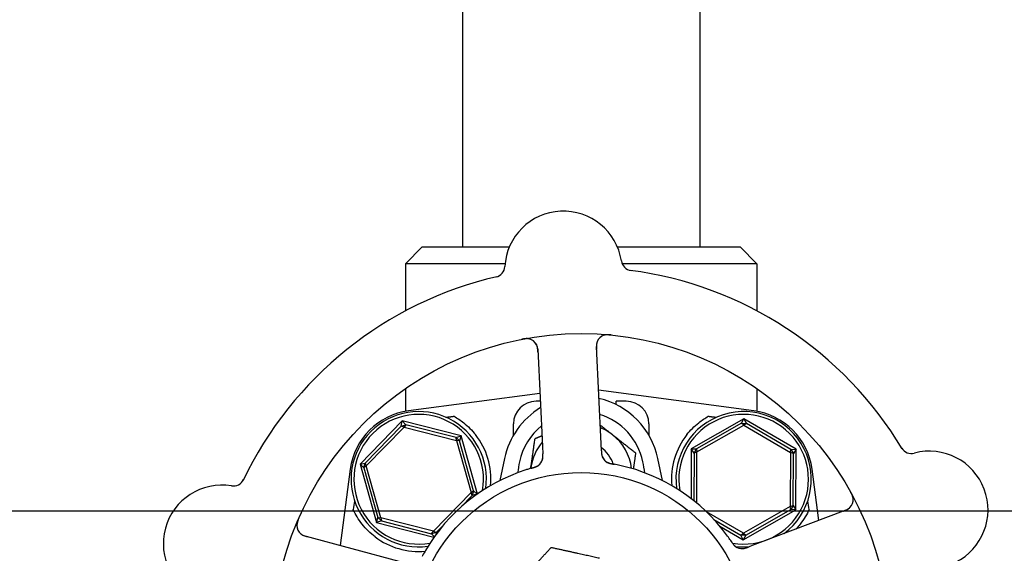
# Model space of a CAD drawing. Header units: inches. Extents: x 24 to 1128, y -94 to 748.
# Tile 566 of 573: x 741.46 to 746.92, y 595.61 to 598.57. Entities that reach past the tile are written whole.
import ezdxf

# ---------------------------------------------------------------- set-up
doc = ezdxf.new("R2010")
doc.units = ezdxf.units.IN
doc.header["$LTSCALE"] = 32
doc.header["$MEASUREMENT"] = 0
doc.layers.add('Dimension (ANSI)', color=7, linetype='Continuous', lineweight=25)
doc.layers.add('Visible (ANSI)', color=7, linetype='Continuous', lineweight=30)
doc.styles.add('Note Text (ANSI)', font='tahoma.ttf')
doc.dimstyles.new('Architectural (ANSI)', dxfattribs={"dimscale": 32, "dimtxt": 0.125, "dimasz": 0.098425, "dimexe": 0.125, "dimexo": 0.0625, "dimgap": 0.031496, "dimtad": 0, "dimtih": 1, "dimtoh": 1, "dimdec": 4, "dimrnd": 1e-08, "dimzin": 3, "dimdsep": 46, "dimlunit": 4, "dimtxsty": 'Note Text (ANSI)', "dimcen": 0.09, "dimdle": 0.393701, "dimclrd": 256, "dimclre": 256, "dimclrt": 256, "dimadec": 0, "dimazin": 3, "dimtfac": 0.96, "dimtofl": 0, "dimtmove": 0, "dimatfit": 3, "dimfxl": 1, "dimfrac": 2, "dimtolj": 1, "dimtzin": 12, "dimlwd": -1, "dimlwe": -1, "dimarcsym": 0})

# ---------------------------------------------------------------- blocks, each defined once
blk = doc.blocks.new('*D17')
at = {"layer": 'Defpoints', "color": 0, "transparency": 16777216}
for p in [(730.3834, 595.849), (730.3834, 463.849), (818.5852, 463.849)]:
    blk.add_point(p, dxfattribs=at)
at = {"layer": 'Dimension (ANSI)', "transparency": 16777216}
for p, q in [((732.3834, 595.849), (822.5852, 595.849)), ((818.5852, 592.6994), (818.5852, 532.9388)), ((818.5852, 466.9986), (818.5852, 526.7592)), ((732.3834, 463.849), (822.5852, 463.849))]:
    blk.add_line(p, q, dxfattribs=at)
for points in [[(818.0603, 592.6994), (819.1102, 592.6994), (818.5852, 595.849)], [(818.0603, 466.9986), (819.1102, 466.9986), (818.5852, 463.849)]]:
    blk.add_solid(points, dxfattribs=at)
at = {"layer": 'Dimension (ANSI)', "transparency": 16777216, "insert": (811.8532, 531.9309), "char_height": 4, "attachment_point": 1, "style": 'Note Text (ANSI)'}
blk.add_mtext('\\A1;11\'-0"', dxfattribs=at)

msp = doc.modelspace()

# ---------------------------------------------------------------- linework, layer by layer
at = {"layer": 'Visible (ANSI)'}
for p, q in [((745.23149, 599.76139), (745.23149, 597.31152)), ((743.91649, 599.33652), (743.91649, 597.31152)), ((743.69399, 597.31152), (743.60024, 597.21777)), ((743.69399, 597.31152), (744.17632, 597.31152)), ((744.77433, 597.31152), (745.45399, 597.31152)), ((745.45399, 597.31152), (745.54774, 597.21777)), ((744.15207, 597.21777), (743.60024, 597.21777)), ((743.60024, 597.21777), (743.60024, 596.95635)), ((745.54774, 597.21777), (744.80101, 597.21777)), ((745.54774, 597.21777), (745.54774, 596.95635)), ((744.68415, 596.22075), (744.65835, 596.75946)), ((744.33372, 596.74392), (744.35952, 596.20521)), ((743.60024, 596.52664), (743.60024, 596.40024)), ((744.34541, 596.49984), (743.61732, 596.40291)), ((745.53065, 596.40291), (744.66994, 596.51749)), ((745.54774, 596.52664), (745.54774, 596.40024)), ((744.3475, 596.45619), (744.32399, 596.45619)), ((744.76774, 596.43765), (744.76774, 596.45619)), ((744.82399, 596.45619), (744.76774, 596.45619)), ((743.58312, 596.34706), (743.34878, 596.10685)), ((743.57709, 596.31851), (743.37718, 596.11358)), ((743.38375, 596.09794), (743.59289, 596.31233)), ((743.57709, 596.31851), (743.58312, 596.34706)), ((743.57709, 596.31851), (743.60315, 596.32584)), ((743.59289, 596.31233), (743.57709, 596.31851)), ((743.58312, 596.34706), (743.60315, 596.32584)), ((743.90832, 596.26423), (743.58312, 596.34706)), ((743.60315, 596.32584), (743.59289, 596.31233)), ((743.59289, 596.31233), (743.88312, 596.2384)), ((743.88058, 596.25517), (743.60315, 596.32584)), ((744.19899, 596.26799), (744.19899, 596.33119)), ((744.94899, 596.33119), (744.94899, 596.26799)), ((745.4757, 596.3596), (745.18422, 596.19329)), ((745.46203, 596.33381), (745.21337, 596.19193)), ((745.21538, 596.17509), (745.47551, 596.32351)), ((745.46203, 596.33381), (745.4757, 596.3596)), ((745.46203, 596.33381), (745.4891, 596.33367)), ((745.47551, 596.32351), (745.46203, 596.33381)), ((745.4891, 596.33367), (745.47551, 596.32351)), ((745.47551, 596.32351), (745.73412, 596.17244)), ((745.4757, 596.3596), (745.4891, 596.33367)), ((745.76546, 596.19032), (745.4757, 596.3596)), ((745.7363, 596.18926), (745.4891, 596.33367)), ((743.88058, 596.25517), (743.90832, 596.26423)), ((743.90832, 596.26423), (743.89995, 596.23627)), ((743.99892, 595.94212), (743.90832, 596.26423)), ((743.88058, 596.25517), (743.89995, 596.23627)), ((743.88312, 596.2384), (743.88058, 596.25517)), ((743.89995, 596.23627), (743.88312, 596.2384)), ((743.88312, 596.2384), (743.96422, 595.95009)), ((743.97747, 595.96068), (743.89995, 596.23627)), ((744.35952, 596.20521), (744.36143, 596.16534)), ((744.68606, 596.18092), (744.68415, 596.22075)), ((745.18422, 596.19329), (745.18281, 595.91732)), ((745.18422, 596.19329), (745.21337, 596.19193)), ((745.19972, 596.16856), (745.18422, 596.19329)), ((745.19972, 596.16856), (745.19838, 595.90513)), ((745.19972, 596.16856), (745.21337, 596.19193)), ((745.21538, 596.17509), (745.19972, 596.16856)), ((745.21337, 596.19193), (745.21538, 596.17509)), ((745.21394, 595.89243), (745.21538, 596.17509)), ((745.73412, 596.17244), (745.73259, 595.87294)), ((745.73412, 596.17244), (745.7363, 596.18926)), ((745.74971, 596.16576), (745.73412, 596.17244)), ((745.7363, 596.18926), (745.76546, 596.19032)), ((745.7363, 596.18926), (745.74971, 596.16576)), ((745.74825, 595.87947), (745.74971, 596.16576)), ((745.76546, 596.19032), (745.74971, 596.16576)), ((745.76375, 595.85474), (745.76546, 596.19032)), ((743.34878, 596.10685), (743.37718, 596.11358)), ((743.3705, 596.08735), (743.34878, 596.10685)), ((743.34878, 596.10685), (743.43965, 595.7838)), ((743.3705, 596.08735), (743.37718, 596.11358)), ((743.38375, 596.09794), (743.3705, 596.08735)), ((743.37718, 596.11358), (743.38375, 596.09794)), ((743.46485, 595.80963), (743.38375, 596.09794)), ((744.14907, 596.13856), (744.1234, 596.01675)), ((745.02457, 596.01675), (744.9989, 596.13856)), ((743.29509, 596.08068), (743.23865, 595.65671)), ((743.3705, 596.08735), (743.44802, 595.81176)), ((745.89072, 595.79643), (745.85288, 596.08068)), ((743.96422, 595.95009), (743.75508, 595.7357)), ((743.90721, 595.86928), (743.97079, 595.93445)), ((743.96422, 595.95009), (743.97747, 595.96068)), ((743.97079, 595.93445), (743.96422, 595.95009)), ((743.97747, 595.96068), (743.97079, 595.93445)), ((743.99677, 595.94061), (743.97079, 595.93445)), ((743.97747, 595.96068), (743.99848, 595.94181)), ((745.73259, 595.87294), (745.74825, 595.87947)), ((745.74825, 595.87947), (745.7346, 595.8561)), ((745.74825, 595.87947), (745.76375, 595.85474)), ((745.47246, 595.72452), (745.26805, 595.84393)), ((745.47227, 595.68843), (745.76375, 595.85474)), ((745.73259, 595.87294), (745.47246, 595.72452)), ((745.48594, 595.71422), (745.7346, 595.8561)), ((746.04036, 595.8531), (745.53599, 595.66209)), ((745.7346, 595.8561), (745.73259, 595.87294)), ((745.76375, 595.85474), (745.7346, 595.8561)), ((743.43965, 595.7838), (743.44802, 595.81176)), ((743.46739, 595.79286), (743.43965, 595.7838)), ((743.43965, 595.7838), (743.75837, 595.70262)), ((743.44802, 595.81176), (743.46485, 595.80963)), ((743.46739, 595.79286), (743.44802, 595.81176)), ((743.46485, 595.80963), (743.46739, 595.79286)), ((743.75508, 595.7357), (743.46485, 595.80963)), ((743.46739, 595.79286), (743.74482, 595.72219)), ((743.77088, 595.72952), (743.81243, 595.77212)), ((745.30931, 595.80173), (745.45887, 595.71436)), ((743.74482, 595.72219), (743.75508, 595.7357)), ((743.77088, 595.72952), (743.74482, 595.72219)), ((743.76049, 595.70559), (743.74482, 595.72219)), ((743.75508, 595.7357), (743.77088, 595.72952)), ((743.77088, 595.72952), (743.76802, 595.71597)), ((745.34185, 595.76462), (745.47227, 595.68843)), ((745.45887, 595.71436), (745.47246, 595.72452)), ((745.48594, 595.71422), (745.45887, 595.71436)), ((745.47227, 595.68843), (745.45887, 595.71436)), ((745.48594, 595.71422), (745.47227, 595.68843)), ((745.47246, 595.72452), (745.48594, 595.71422)), ((743.56497, 595.5677), (743.04465, 595.70963)), ((745.53599, 595.66209), (745.49866, 595.64796))]:
    msp.add_line(p, q, dxfattribs=at)
for radius in [1.7075, 0.9375]:
    msp.add_circle((744.57399, 595.12402), radius, dxfattribs=at)
for centre, radius, start, end in [((744.47533, 597.18415), 0.325, 8.66113, 176.82247), ((744.08842, 597.20563), 0.0625, 283.1302, 356.82247), ((744.85841, 597.24251), 0.0625, 188.66113, 262.3534), ((744.57399, 595.12402), 2.075, 102.99965, 154.48395), ((744.57399, 595.12402), 2.075, 30.99965, 82.48395), ((744.27129, 596.74093), 0.0625, 2.7418, 100.60325), ((744.72078, 596.76245), 0.0625, 84.88035, 182.7418), ((744.57399, 596.04902), 0.43425, 121.17296, 168.0993), ((744.32399, 596.33119), 0.125, 90, 180), ((744.57399, 596.04902), 0.43425, 11.9007, 76.93978), ((744.82399, 596.33119), 0.125, 0, 90), ((743.66681, 596.03119), 0.375, 97.58266, 172.41734), ((743.67399, 596.02402), 0.375, 352.17396, 277.82604), ((743.67399, 596.02402), 0.35938, 350.02465, 279.97535), ((744.57399, 596.04902), 0.34909, 11.9007, 72.94151), ((745.47399, 596.02402), 0.375, 306.768, 187.82604), ((745.47399, 596.02402), 0.35938, 260.11375, 189.97535), ((745.48116, 596.03119), 0.375, 7.58266, 82.41734), ((744.57399, 596.04902), 0.34909, 129.05816, 168.0993), ((743.67399, 596.02402), 0.4, 355.00108, 38.18136), ((744.57399, 596.04902), 0.2815, 51.86636, 67.90218), ((744.57399, 596.04902), 0.2815, 7.18473, 51.86636), ((745.47399, 596.02402), 0.4, 141.81864, 184.99892), ((744.57399, 596.04902), 0.2815, 140.00252, 171.86636), ((744.57399, 596.04902), 0.18733, 18.39093, 53.59902), ((744.74906, 596.17199), 0.0625, 200.31583, 240.22862), ((744.57399, 596.04902), 0.1535, 30.06048, 40.05875), ((746.40367, 596.22907), 0.0625, 211.1302, 284.82247), ((746.50281, 595.85446), 0.325, 296.66113, 104.82247), ((744.29957, 596.15047), 0.0625, 305.2706, 346.30345), ((744.57399, 595.12402), 1, 35.83299, 77.65061), ((744.57399, 595.12402), 1, 107.83299, 149.65061), ((744.57399, 596.04902), 0.2815, 171.86636, 172.81527), ((742.58419, 595.6668), 0.325, 80.66113, 248.82247), ((742.64707, 596.04917), 0.0625, 260.66113, 334.3534), ((746.01822, 595.91155), 0.0625, 290.7418, 28.60325), ((743.0611, 595.76993), 0.0625, 156.88035, 254.7418), ((743.67399, 596.02402), 0.4, 232.97261, 274.99892), ((745.4654, 595.70219), 0.0625, 233.2706, 274.30345), ((745.47399, 596.02402), 0.375, 263.08462, 274.7156)]:
    msp.add_arc(centre, radius, start, end, dxfattribs=at)
for centre, major_axis, start_param, end_param in [((743.07603, 593.01419), (0.57653, 4.33091), 0.8462542, 0.8607442), ((746.07194, 593.01419), (-0.57653, 4.33091), 5.4224411, 5.4369311)]:
    msp.add_ellipse(centre, major_axis=major_axis, ratio=0.0429148, start_param=start_param, end_param=end_param, dxfattribs=at)
for points, knots in [([(744.28695, 596.80143), (744.2864, 596.80156), (744.2857, 596.80172), (744.28326, 596.8022), (744.28129, 596.80251), (744.27724, 596.80284), (744.27544, 596.80293), (744.27106, 596.80295), (744.26833, 596.80285), (744.26321, 596.80245), (744.26077, 596.80218), (744.25571, 596.80149), (744.25307, 596.80105), (744.24892, 596.80029), (744.24735, 596.79998), (744.24575, 596.79967)], [0.10313051, 0.10313051, 0.10313051, 0.10313051, 0.11603194, 0.11603194, 0.14472132, 0.14472132, 0.16305353, 0.16305353, 0.18481803, 0.18481803, 0.20320409, 0.20320409, 0.22373688, 0.22373688, 0.23709216, 0.23709216, 0.23709216, 0.23709216]), ([(744.74062, 596.82337), (744.73981, 596.82344), (744.739, 596.82352), (744.73559, 596.82384), (744.73289, 596.82407), (744.72789, 596.82434), (744.72559, 596.82442), (744.72057, 596.82445), (744.7178, 596.82437), (744.71337, 596.82406), (744.71157, 596.82387), (744.7082, 596.8234), (744.70663, 596.82311), (744.70355, 596.82243), (744.70206, 596.82202), (744.70025, 596.82147), (744.69972, 596.82129), (744.6993, 596.82115)], [0, 0, 0, 0, 0.00673636, 0.00673636, 0.02806078, 0.02806078, 0.0453371, 0.0453371, 0.06652159, 0.06652159, 0.08352225, 0.08352225, 0.101589, 0.101589, 0.12223492, 0.12223492, 0.13206643, 0.13206643, 0.13206643, 0.13206643]), ([(744.33451, 596.72745), (744.33448, 596.72807), (744.33445, 596.72869), (744.33435, 596.73073), (744.33428, 596.73215), (744.33389, 596.7389), (744.33344, 596.74407), (744.33224, 596.75216), (744.33156, 596.75551), (744.32934, 596.7638), (744.32731, 596.76858), (744.32564, 596.77176), (744.32548, 596.77207), (744.32532, 596.77234)], [0, 0, 0, 0, 0.00480624, 0.00480624, 0.01589597, 0.01589597, 0.05833406, 0.05833406, 0.09384639, 0.09384639, 0.15340885, 0.15340885, 0.16065924, 0.16065924, 0.16065924, 0.16065924]), ([(744.66423, 596.78906), (744.66395, 596.78845), (744.66362, 596.78769), (744.66238, 596.78455), (744.66159, 596.78218), (744.66003, 596.77546), (744.65936, 596.77118), (744.65874, 596.76283), (744.65865, 596.75887), (744.65873, 596.75297), (744.65879, 596.7512), (744.65893, 596.74732), (744.65903, 596.74518), (744.65914, 596.74307)], [0.11682073, 0.11682073, 0.11682073, 0.11682073, 0.13209763, 0.13209763, 0.17640845, 0.17640845, 0.22121697, 0.22121697, 0.25582457, 0.25582457, 0.27005755, 0.27005755, 0.2865375, 0.2865375, 0.2865375, 0.2865375]), ([(743.86956, 596.37294), (743.88739, 596.36295), (743.90561, 596.35089), (743.947, 596.31795), (743.96949, 596.29534), (743.98841, 596.27128)], [0.52955844, 0.52955844, 0.52955844, 0.52955844, 0.6981502, 0.6981502, 0.92955653, 0.92955653, 0.92955653, 0.92955653]), ([(745.15956, 596.27128), (745.17851, 596.29537), (745.20103, 596.31801), (745.24243, 596.35093), (745.26061, 596.36296), (745.27841, 596.37294)], [2.4581256, 2.4581256, 2.4581256, 2.4581256, 2.68988255, 2.68988255, 2.85814401, 2.85814401, 2.85814401, 2.85814401]), ([(744.35822, 596.12887), (744.35832, 596.12914), (744.35841, 596.12942), (744.35878, 596.13052), (744.35906, 596.1314), (744.35978, 596.13394), (744.3602, 596.13569), (744.36121, 596.14094), (744.36161, 596.14468), (744.36189, 596.15146), (744.36186, 596.15456), (744.36177, 596.15751)], [0.094581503, 0.094581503, 0.094581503, 0.094581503, 0.09763667, 0.09763667, 0.105884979, 0.105884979, 0.120706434, 0.120706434, 0.149461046, 0.149461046, 0.17255876, 0.17255876, 0.17255876, 0.17255876]), ([(744.36006, 596.13471), (744.36006, 596.13471), (744.36006, 596.13472), (744.36007, 596.13475), (744.36008, 596.13482), (744.36016, 596.13514), (744.36024, 596.13544), (744.36058, 596.13687), (744.36097, 596.13879), (744.36134, 596.1415), (744.36143, 596.14219), (744.36182, 596.14601), (744.36194, 596.14939), (744.36185, 596.15533), (744.36179, 596.15718), (744.36167, 596.1601), (744.36163, 596.16111), (744.36153, 596.16317), (744.36148, 596.16423), (744.36143, 596.16528)], [0.05598665, 0.05598665, 0.05598665, 0.05598665, 0.056873, 0.056873, 0.06006969, 0.06006969, 0.06858048, 0.06858048, 0.09786866, 0.09786866, 0.10758076, 0.10758076, 0.14991048, 0.14991048, 0.16694481, 0.16694481, 0.17567446, 0.17567446, 0.18444701, 0.18444701, 0.18444701, 0.18444701]), ([(744.68606, 596.18075), (744.68611, 596.17978), (744.68616, 596.1788), (744.68625, 596.1769), (744.6863, 596.17597), (744.68645, 596.17326), (744.68656, 596.17153), (744.68677, 596.16875), (744.68687, 596.16765), (744.68728, 596.16345), (744.68768, 596.16082), (744.68846, 596.15684), (744.68895, 596.15486), (744.68986, 596.15197), (744.69012, 596.15119), (744.69053, 596.15004), (744.6907, 596.14961), (744.69077, 596.14942), (744.69078, 596.14939), (744.69078, 596.14939)], [0, 0, 0, 0, 0.00805947, 0.00805947, 0.01607833, 0.01607833, 0.0318321, 0.0318321, 0.04288224, 0.04288224, 0.07619177, 0.07619177, 0.108399, 0.108399, 0.12047641, 0.12047641, 0.12953115, 0.12953115, 0.13163232, 0.13163232, 0.13163232, 0.13163232]), ([(744.68649, 596.17262), (744.68656, 596.17158), (744.68664, 596.17052), (744.687, 596.16638), (744.68739, 596.16322), (744.68848, 596.15731), (744.68917, 596.15451), (744.69052, 596.15026), (744.69111, 596.14867), (744.69198, 596.14656), (744.69226, 596.14594), (744.69258, 596.14523), (744.69264, 596.1451), (744.6927, 596.14498)], [0.016833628, 0.016833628, 0.016833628, 0.016833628, 0.024996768, 0.024996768, 0.048690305, 0.048690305, 0.071674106, 0.071674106, 0.086017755, 0.086017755, 0.092484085, 0.092484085, 0.093980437, 0.093980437, 0.093980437, 0.093980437]), ([(744.29595, 596.08459), (744.29909, 596.08549), (744.30221, 596.08638), (744.30794, 596.0881), (744.31054, 596.08891), (744.31538, 596.09052), (744.31766, 596.09132), (744.32134, 596.09271), (744.32284, 596.09331), (744.3261, 596.09468), (744.32776, 596.09544), (744.33071, 596.09687), (744.33198, 596.09755), (744.33486, 596.09918), (744.33625, 596.10008), (744.33862, 596.10174), (744.33965, 596.10254), (744.34051, 596.10324)], [0, 0, 0, 0, 0.02532917, 0.02532917, 0.0459278, 0.0459278, 0.06431611, 0.06431611, 0.0780154, 0.0780154, 0.09688899, 0.09688899, 0.11755371, 0.11755371, 0.15067697, 0.15067697, 0.17984281, 0.17984281, 0.17984281, 0.17984281]), ([(744.30376, 596.08681), (744.30463, 596.08706), (744.30549, 596.0873), (744.30724, 596.08779), (744.30812, 596.08804), (744.31134, 596.08896), (744.31373, 596.08968), (744.3184, 596.09119), (744.32072, 596.09202), (744.32416, 596.09336), (744.32544, 596.0939), (744.32839, 596.09523), (744.32993, 596.096), (744.33225, 596.09727), (744.33315, 596.09781), (744.33486, 596.09889), (744.33567, 596.09944), (744.33626, 596.09986), (744.33636, 596.09993), (744.33636, 596.09993)], [0, 0, 0, 0, 0.00712604, 0.00712604, 0.01419238, 0.01419238, 0.03284312, 0.03284312, 0.05207098, 0.05207098, 0.06472354, 0.06472354, 0.08419423, 0.08419423, 0.09866358, 0.09866358, 0.11516786, 0.11516786, 0.12167905, 0.12167905, 0.12167905, 0.12167905]), ([(744.71264, 596.12119), (744.71308, 596.12089), (744.71355, 596.12059), (744.71484, 596.11977), (744.71575, 596.11923), (744.7173, 596.11839), (744.71771, 596.11817), (744.71937, 596.11733), (744.72084, 596.11665), (744.72406, 596.11534), (744.7257, 596.11472), (744.72882, 596.11366), (744.73019, 596.11323), (744.73411, 596.11207), (744.73691, 596.11133), (744.74217, 596.11008), (744.74464, 596.10954), (744.7503, 596.10838), (744.7535, 596.10778), (744.75745, 596.10704), (744.75822, 596.1069), (744.75898, 596.10675)], [0.13529989, 0.13529989, 0.13529989, 0.13529989, 0.15041637, 0.15041637, 0.17862377, 0.17862377, 0.18801437, 0.18801437, 0.21370501, 0.21370501, 0.23365387, 0.23365387, 0.24706173, 0.24706173, 0.26969876, 0.26969876, 0.28871805, 0.28871805, 0.31389266, 0.31389266, 0.3199487, 0.3199487, 0.3199487, 0.3199487]), ([(744.71727, 596.11817), (744.71727, 596.11817), (744.71734, 596.11813), (744.71768, 596.11793), (744.71809, 596.1177), (744.71924, 596.11708), (744.72005, 596.11667), (744.7226, 596.11547), (744.72458, 596.11464), (744.7283, 596.11334), (744.72991, 596.11283), (744.73288, 596.11199), (744.73418, 596.11165), (744.73763, 596.11081), (744.73989, 596.11032), (744.74455, 596.10938), (744.74701, 596.10894), (744.74992, 596.10842), (744.75046, 596.10832), (744.751, 596.10822)], [0.07093315, 0.07093315, 0.07093315, 0.07093315, 0.07636583, 0.07636583, 0.08666451, 0.08666451, 0.09983228, 0.09983228, 0.12422953, 0.12422953, 0.14000404, 0.14000404, 0.15098747, 0.15098747, 0.16837574, 0.16837574, 0.18725582, 0.18725582, 0.19162474, 0.19162474, 0.19162474, 0.19162474]), ([(744.78786, 596.10088), (744.77848, 596.10293), (744.76674, 596.10531), (744.75713, 596.1071), (744.75493, 596.10751), (744.75292, 596.10788), (744.75109, 596.10821)], [0, 0, 0, 0, 0.41999651, 0.41999651, 0.41999651, 0.51583384, 0.51583384, 0.51583384, 0.51583384]), ([(744.30375, 596.08681), (744.29606, 596.08464), (744.28522, 596.08147), (744.27574, 596.07851), (744.27297, 596.07764), (744.27028, 596.07679), (744.26774, 596.07597)], [0.48416631, 0.48416631, 0.48416631, 0.48416631, 0.88318571, 0.88318571, 0.88318571, 1, 1, 1, 1]), ([(746.08061, 595.91535), (746.08056, 595.91591), (746.08049, 595.91663), (746.0802, 595.9191), (746.07988, 595.92107), (746.07894, 595.92502), (746.07847, 595.92676), (746.07714, 595.93094), (746.0762, 595.93349), (746.07423, 595.93825), (746.07322, 595.94048), (746.07101, 595.94508), (746.06977, 595.94745), (746.06776, 595.95117), (746.06699, 595.95257), (746.0662, 595.95399)], [0.10313051, 0.10313051, 0.10313051, 0.10313051, 0.11603194, 0.11603194, 0.14472131, 0.14472131, 0.16305353, 0.16305353, 0.18481803, 0.18481803, 0.20320408, 0.20320408, 0.22373688, 0.22373688, 0.23709216, 0.23709216, 0.23709216, 0.23709216]), ([(743.43311, 595.70468), (743.40654, 595.72471), (743.38164, 595.74901), (743.34011, 595.80118), (743.32355, 595.82911), (743.31139, 595.85513), (743.31115, 595.85564), (743.31091, 595.85615)], [2.42631307, 2.42631307, 2.42631307, 2.42631307, 2.67966435, 2.67966435, 2.93613641, 2.93613641, 2.94128789, 2.94128789, 2.94128789, 2.94128789]), ([(745.83706, 595.85615), (745.82516, 595.83041), (745.80857, 595.80221), (745.78018, 595.76636), (745.77222, 595.75722), (745.76383, 595.74841)], [0.44734115, 0.44734115, 0.44734115, 0.44734115, 0.70623872, 0.70623872, 0.7975395, 0.7975395, 0.7975395, 0.7975395]), ([(746.02494, 595.84726), (746.02552, 595.84748), (746.0261, 595.8477), (746.02801, 595.84842), (746.02933, 595.84893), (746.03564, 595.85138), (746.04041, 595.85341), (746.04774, 595.85705), (746.05072, 595.85874), (746.05791, 595.86341), (746.06183, 595.86682), (746.06434, 595.86938), (746.06458, 595.86964), (746.0648, 595.86987)], [0, 0, 0, 0, 0.00480624, 0.00480624, 0.01589597, 0.01589597, 0.05833406, 0.05833406, 0.09384639, 0.09384639, 0.15340885, 0.15340885, 0.16065924, 0.16065924, 0.16065924, 0.16065924]), ([(743.0093, 595.80762), (743.00897, 595.80687), (743.00865, 595.80613), (743.00729, 595.80299), (743.00624, 595.80049), (743.00444, 595.79582), (743.00365, 595.79365), (743.00207, 595.78889), (743.00129, 595.78623), (743.00022, 595.78193), (742.99985, 595.78015), (742.99925, 595.7768), (742.99904, 595.77522), (742.99873, 595.77208), (742.99866, 595.77054), (742.99863, 595.76864), (742.99863, 595.76808), (742.99864, 595.76764)], [0, 0, 0, 0, 0.00673636, 0.00673636, 0.02806078, 0.02806078, 0.0453371, 0.0453371, 0.06652159, 0.06652159, 0.08352225, 0.08352225, 0.101589, 0.101589, 0.12223492, 0.12223492, 0.13206643, 0.13206643, 0.13206643, 0.13206643]), ([(743.01832, 595.72437), (743.01882, 595.72391), (743.01944, 595.72337), (743.02204, 595.72121), (743.02405, 595.71973), (743.02996, 595.71617), (743.03382, 595.71421), (743.04157, 595.71104), (743.04531, 595.70973), (743.05094, 595.70799), (743.05264, 595.70749), (743.05638, 595.70643), (743.05845, 595.70587), (743.06049, 595.70531)], [0.11682073, 0.11682073, 0.11682073, 0.11682073, 0.13209763, 0.13209763, 0.17640846, 0.17640846, 0.22121697, 0.22121697, 0.25582457, 0.25582457, 0.27005755, 0.27005755, 0.2865375, 0.2865375, 0.2865375, 0.2865375]), ([(745.40615, 595.67854), (745.40171, 595.68519), (745.39534, 595.69452), (745.3896, 595.70261), (745.38791, 595.70499), (745.38628, 595.70727), (745.38471, 595.70944)], [0.48416631, 0.48416631, 0.48416631, 0.48416631, 0.88318571, 0.88318571, 0.88318571, 1, 1, 1, 1]), ([(745.40162, 595.68528), (745.40346, 595.68257), (745.40527, 595.67988), (745.40867, 595.67496), (745.41025, 595.67273), (745.41328, 595.66863), (745.41474, 595.66671), (745.4172, 595.66364), (745.41823, 595.6624), (745.42054, 595.65972), (745.42177, 595.65837), (745.42405, 595.65601), (745.42509, 595.65501), (745.42753, 595.65278), (745.42881, 595.65173), (745.43112, 595.65), (745.4322, 595.64926), (745.43313, 595.64866)], [0, 0, 0, 0, 0.0253292, 0.0253292, 0.04592782, 0.04592782, 0.06431613, 0.06431613, 0.07801539, 0.07801539, 0.09688899, 0.09688899, 0.11755369, 0.11755369, 0.15067695, 0.15067695, 0.17984281, 0.17984281, 0.17984281, 0.17984281]), ([(745.40615, 595.67854), (745.40666, 595.67779), (745.40715, 595.67704), (745.40816, 595.67553), (745.40867, 595.67477), (745.41054, 595.67199), (745.41196, 595.66994), (745.41485, 595.66597), (745.41634, 595.66401), (745.41869, 595.66116), (745.4196, 595.66011), (745.42177, 595.65771), (745.42298, 595.65649), (745.42491, 595.65468), (745.4257, 595.65399), (745.42725, 595.65269), (745.42802, 595.65209), (745.4286, 595.65166), (745.42871, 595.65158), (745.42871, 595.65158)], [0, 0, 0, 0, 0.00712604, 0.00712604, 0.01419238, 0.01419238, 0.03284312, 0.03284312, 0.05207098, 0.05207098, 0.06472354, 0.06472354, 0.08419423, 0.08419423, 0.09866358, 0.09866358, 0.11516786, 0.11516786, 0.12167905, 0.12167905, 0.12167905, 0.12167905]), ([(743.71102, 595.62929), (743.70617, 595.621), (743.70028, 595.61057), (743.69561, 595.60198), (743.69454, 595.60002), (743.69357, 595.59822), (743.69269, 595.59658)], [0, 0, 0, 0, 0.41999651, 0.41999651, 0.41999651, 0.51583384, 0.51583384, 0.51583384, 0.51583384]), ([(745.46298, 595.63974), (745.46327, 595.63973), (745.46357, 595.63972), (745.46472, 595.63971), (745.46565, 595.63972), (745.46829, 595.63982), (745.47008, 595.63996), (745.47539, 595.64062), (745.47906, 595.6414), (745.4856, 595.64323), (745.48854, 595.64421), (745.49132, 595.64521)], [0.094581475, 0.094581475, 0.094581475, 0.094581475, 0.097636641, 0.097636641, 0.105884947, 0.105884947, 0.120706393, 0.120706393, 0.149460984, 0.149460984, 0.172558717, 0.172558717, 0.172558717, 0.172558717]), ([(745.46911, 595.6398), (745.46911, 595.6398), (745.46911, 595.6398), (745.46915, 595.6398), (745.46922, 595.6398), (745.46954, 595.63982), (745.46986, 595.63985), (745.47132, 595.63997), (745.47327, 595.64019), (745.47596, 595.64067), (745.47664, 595.64081), (745.48039, 595.64161), (745.48365, 595.64254), (745.48927, 595.64447), (745.49101, 595.64509), (745.49375, 595.6461), (745.4947, 595.64646), (745.49663, 595.64718), (745.49763, 595.64756), (745.49861, 595.64793)], [0.05598665, 0.05598665, 0.05598665, 0.05598665, 0.05687301, 0.05687301, 0.0600697, 0.0600697, 0.06858049, 0.06858049, 0.09786867, 0.09786867, 0.10758076, 0.10758076, 0.14991049, 0.14991049, 0.16694482, 0.16694482, 0.17567446, 0.17567446, 0.18444701, 0.18444701, 0.18444701, 0.18444701])]:
    msp.add_open_spline(points, degree=3, knots=knots, dxfattribs=at)
for points, weights in [([(743.82494, 596.36729), (743.84728, 596.37012), (743.86956, 596.37294)], [0.999969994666, 0.999969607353, 0.999970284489]), ([(745.27841, 596.37294), (745.30069, 596.37012), (745.32303, 596.36729)], [0.999970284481, 0.999969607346, 0.999969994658]), ([(744.67919, 596.32431), (744.71429, 596.29675), (744.74781, 596.27044)], [1.01874043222, 1.02109815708, 1]), ([(744.31831, 596.24973), (744.33804, 596.25765), (744.35665, 596.26512)], [1, 1.0090077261, 1.01373989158]), ([(744.74781, 596.27044), (744.80714, 596.22386), (744.87565, 596.17008)], [1, 1.0379548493, 1]), ([(744.29532, 596.08884), (744.30599, 596.16351), (744.31831, 596.24973)], [1, 1.0379548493, 1]), ([(744.87565, 596.17008), (744.86895, 596.12325), (744.86297, 596.08135)], [1, 1.02026440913, 1.01889014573]), ([(744.29465, 596.08421), (744.29499, 596.08653), (744.29532, 596.08884)], [1.0022030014, 1.00113546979, 1]), ([(744.22295, 595.44402), (744.3087, 595.53808), (744.40771, 595.64669)], [1, 1.0379548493, 1]), ([(744.40771, 595.64669), (744.55127, 595.61525), (744.6756, 595.58802)], [1, 1.0379548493, 1])]:
    msp.add_rational_spline(points, weights, degree=2, dxfattribs=at)
for points in [[(744.2324, 596.121), (744.22812, 596.10073), (744.22462, 596.08038), (744.22185, 596.05996)], [(744.92612, 596.05996), (744.92335, 596.08038), (744.91985, 596.10073), (744.91557, 596.121)]]:
    msp.add_open_spline(points, degree=3, dxfattribs=at)

# ---------------------------------------------------------------- dimensions: what is measured, and where the dimension line sits
at = {"layer": 'Dimension (ANSI)'}
dim = msp.add_linear_dim(base=(818.58524, 463.84902), p1=(730.38339, 595.84902), p2=(730.38339, 463.84902), angle=90, dimstyle='Architectural (ANSI)', override={"dimgap": 0.031496, "dimdec": 4, "dimlfac": 1, "dimtol": 0, "dimlim": 0, "dimtp": 0, "dimtm": 0, "dimtdec": 2, "dimatfit": 1}, dxfattribs=at)
dim.commit()
dim.dimension.update_dxf_attribs({"geometry": '*D17', "text_midpoint": (818.58524, 529.84902), "dimtype": 160})

doc.saveas('drawing.dxf')
